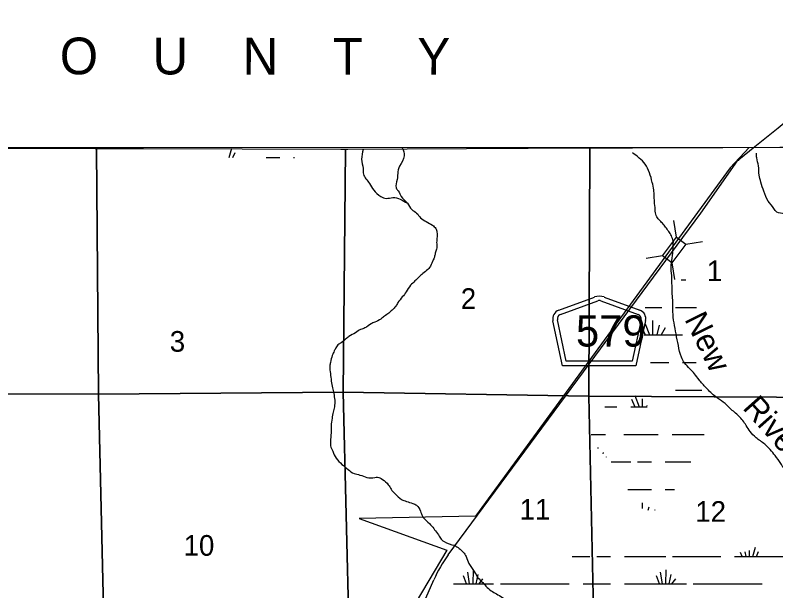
# Model space of a CAD drawing. Extents: x 380424 to 701066, y 1117407 to 1412949.
# Drawn here: x 556420 to 572980, y 1385488 to 1398029 of the extents above; entities that cross this region are included whole.
import ezdxf

# ---------------------------------------------------------------- set-up
doc = ezdxf.new("R2010")
doc.units = 0
for name, color, linetype in [('Adjacent County and State Text', 7, 'Continuous'), ('Bridges and Drawbridges County Highways', 7, 'Continuous'), ('Cities Incorporated Area', 7, 'Continuous'), ('County Boundary', 7, 'Continuous'), ('County Routes Highway Center Lines', 7, 'Continuous'), ('Narrow Canals', 7, 'Continuous'), ('Narrow River Creek and Branch and Slough', 7, 'Continuous'), ('Narrow River Creek and Branch and Slough Text', 7, 'Continuous'), ('Roadshields County Roads', 7, 'Continuous'), ('Section Lines', 7, 'Continuous'), ('Section Numbers', 7, 'Continuous'), ('Swamps', 7, 'Continuous'), ('Township  and Range lines', 7, 'Continuous')]:
    doc.layers.add(name, color=color, linetype=linetype)

msp = doc.modelspace()

# ---------------------------------------------------------------- linework, layer by layer
at = {"layer": 'Bridges and Drawbridges County Highways'}
for p, q in [((570817, 1393196), (570762, 1393554)), ((571023, 1393044), (571381, 1393098)), ((570513, 1392784), (570155, 1392730)), ((570719, 1392632), (570773, 1392274))]:
    msp.add_line(p, q, dxfattribs=at)
msp.add_lwpolyline([(570513, 1392784), (570817, 1393196), (571023, 1393044), (570719, 1392632)], close=True, dxfattribs=at)
at = {"layer": 'Cities Incorporated Area'}
msp.add_lwpolyline([(552927, 1395153), (572400, 1395149), (571985, 1394706), (566442, 1387114), (563907, 1387064), (565817, 1386371), (565148, 1385250), (563647, 1385155), (562202, 1385062), (562172, 1383244), (561217, 1383244), (561207, 1381667), (563314, 1381726), (562612, 1380496), (561637, 1380476), (561637, 1379891), (560154, 1379852), (559705, 1379305), (557462, 1379305), (555882, 1379949)], dxfattribs=at)
at = {"layer": 'County Boundary'}
msp.add_lwpolyline([(444709, 1396293), (446440, 1396285), (452102, 1396261), (457598, 1396176), (465384, 1396044), (465655, 1396044), (481571, 1395878), (501713, 1395620), (510342, 1395422), (515666, 1395275), (520926, 1395193), (525511, 1395188), (531177, 1395181), (531365, 1395181), (536977, 1395158), (542179, 1395155), (542521, 1395155), (587352, 1395146), (594829, 1395183), (611544, 1395147), (638076, 1395204)], dxfattribs=at)
at = {"layer": 'County Routes Highway Center Lines'}
msp.add_line((564507, 1383418), (565535, 1385727), dxfattribs=at)
for points in [[(572176, 1394883), (572527, 1395167), (573035, 1395577), (573869, 1396271), (574020, 1396423), (574122, 1396558), (574209, 1396736), (574473, 1397416), (574705, 1398029)], [(565848, 1386269), (571346, 1393716), (572093, 1394781), (572142, 1394847)]]:
    msp.add_lwpolyline(points, dxfattribs=at)
for centre, radius, start, end in [((572295, 1394735), 190, 128.9393, 143.7337), ((568243, 1384522), 2965, 143.8869, 155.9995)]:
    msp.add_arc(centre, radius, start, end, dxfattribs=at)
at = {"layer": 'Narrow Canals'}
msp.add_spline([(573674, 1386987), (573573, 1387536), (573537, 1387605), (573399, 1387758), (573325, 1387874), (573215, 1388048), (573088, 1388264), (572966, 1388433), (572740, 1388681), (572550, 1388824), (572423, 1388956), (572338, 1389088), (572175, 1389294), (571985, 1389462), (571837, 1389600), (571673, 1389716), (571462, 1389911), (571309, 1390085), (571209, 1390217), (571109, 1390323), (570992, 1390455), (570924, 1390576), (570860, 1390830), (570808, 1391088), (570765, 1391326), (570739, 1391568), (570739, 1391722), (570729, 1391917), (570723, 1392049), (570718, 1392228), (570713, 1392360), (570702, 1392566), (570718, 1392687), (570751, 1393102)], degree=3, dxfattribs=at)
at = {"layer": 'Narrow River Creek and Branch and Slough'}
for points in [[(564845, 1395142), (564891, 1394962), (564790, 1394741), (564748, 1394577), (564738, 1394450), (564711, 1394266), (564759, 1394200), (564822, 1394081), (564959, 1393933), (565054, 1393796), (565160, 1393717), (565244, 1393616), (565371, 1393532), (565503, 1393453), (565577, 1393384), (565603, 1393305), (565603, 1393168), (565598, 1393046), (565603, 1393009), (565582, 1392909), (565561, 1392819), (565540, 1392740), (565503, 1392661), (565440, 1392534), (565403, 1392492), (565297, 1392402), (565123, 1392239), (565028, 1392144), (564933, 1392001), (564848, 1391890), (564753, 1391769), (564706, 1391690), (564627, 1391605), (564553, 1391537), (564463, 1391474), (564379, 1391410), (564252, 1391342), (564167, 1391305), (564035, 1391215), (563940, 1391183), (563830, 1391109), (563687, 1391030), (563613, 1390972), (563518, 1390893), (563465, 1390861), (563402, 1390782), (563365, 1390713), (563323, 1390618), (563281, 1390465), (563270, 1390381), (563281, 1390223), (563302, 1390059), (563328, 1389911), (563354, 1389790), (563376, 1389642), (563370, 1389494), (563344, 1389383), (563318, 1389246), (563296, 1389082), (563296, 1388982), (563286, 1388782), (563286, 1388644), (563333, 1388528), (563407, 1388380), (563534, 1388243), (563666, 1388132), (563798, 1388043), (563925, 1388011), (564078, 1387958), (564252, 1387958), (564305, 1387963), (564415, 1387916), (564542, 1387800), (564605, 1387700), (564685, 1387605), (564832, 1387478), (564938, 1387436), (565075, 1387393), (565160, 1387351), (565244, 1387225), (565286, 1387114), (565376, 1387013), (565492, 1386897), (565571, 1386792), (565651, 1386681), (565677, 1386633), (565756, 1386559), (565988, 1386479)], [(563996, 1395104), (563962, 1394894), (563993, 1394688), (564004, 1394567), (564131, 1394366), (564226, 1394218), (564379, 1394081), (564495, 1394039), (564643, 1394055), (564959, 1393933)], [(570751, 1393102), (570707, 1393221), (570649, 1393316), (570581, 1393411), (570512, 1393495), (570438, 1393574), (570375, 1393664), (570354, 1393791), (570338, 1393975), (570333, 1394097), (570322, 1394223), (570290, 1394387), (570135, 1394784), (569858, 1395033)], [(573553, 1393302), (573484, 1393474), (573421, 1393553), (573304, 1393638), (573167, 1393701), (573004, 1393738), (572940, 1393817), (572814, 1393981), (572719, 1394192), (572655, 1394392), (572618, 1394545), (572602, 1394746), (572565, 1394920), (572563, 1395024)], [(565988, 1386479), (566173, 1386332), (566236, 1386232), (566295, 1386084), (566416, 1385910), (566495, 1385773), (566601, 1385667), (566669, 1385588), (566785, 1385488)], [(566785, 1385488), (566896, 1385419), (567028, 1385345), (567128, 1385266), (567414, 1385192)]]:
    msp.add_spline(points, degree=3, dxfattribs=at)
at = {"layer": 'Roadshields County Roads'}
for p, q in [((568254, 1391603), (569034, 1391889)), ((568289, 1391509), (569103, 1391808)), ((569172, 1391808), (569984, 1391510)), ((569241, 1391889), (570019, 1391604)), ((568338, 1390391), (568128, 1391373)), ((568419, 1390491), (568226, 1391394)), ((570048, 1391395), (569854, 1390491)), ((570145, 1391374), (569935, 1390391)), ((569854, 1390491), (568419, 1390491)), ((569935, 1390391), (568338, 1390391))]:
    msp.add_line(p, q, dxfattribs=at)
for centre, radius, start, end in [((569137, 1391608), 300, 69.8262, 110.1722), ((569137, 1391714), 100, 69.8262, 110.1722), ((568323, 1391415), 200, 110.1722, 192.0991), ((569950, 1391416), 200, 347.8993, 69.8262), ((568323, 1391415), 100, 110.1722, 192.0991), ((569950, 1391416), 100, 347.8993, 69.8262)]:
    msp.add_arc(centre, radius, start, end, dxfattribs=at)
at = {"layer": 'Section Lines'}
for points in [[(558171, 1395124), (558187, 1395113), (558230, 1389773), (558225, 1389773), (552883, 1389777), (552921, 1395136), (552921, 1395136), (553022, 1395136), (553196, 1395136)], [(563609, 1395113), (563609, 1395095), (563557, 1389818), (558230, 1389773), (558187, 1395113), (558171, 1395124), (558186, 1395124), (559211, 1395122), (563513, 1395113), (563547, 1395113), (563559, 1395113)], [(568934, 1395137), (568907, 1389740), (568907, 1389727), (563557, 1389818), (563609, 1395095), (563609, 1395113), (563664, 1395113), (566249, 1395125)], [(574307, 1395161), (574360, 1389703), (568907, 1389727), (568907, 1389740), (568934, 1395137), (569344, 1395139), (569602, 1395140), (569858, 1395141), (569858, 1395141), (569860, 1395141), (571825, 1395150)], [(558230, 1389773), (558354, 1384481), (558354, 1384475), (558342, 1384475), (553028, 1384482), (552883, 1389777), (558225, 1389773)], [(563557, 1389818), (563690, 1384473), (558354, 1384475), (558354, 1384481), (558230, 1389773)], [(568907, 1389727), (569028, 1384386), (569020, 1384386), (563690, 1384473), (563557, 1389818)], [(574360, 1389703), (574390, 1384337), (574390, 1384328), (569028, 1384386), (568907, 1389727)]]:
    msp.add_lwpolyline(points, close=True, dxfattribs=at)
at = {"layer": 'Swamps'}
for p, q in [((561080, 1394931), (561139, 1395135)), ((561157, 1394931), (561206, 1395040)), ((561882, 1394931), (562182, 1394931)), ((570798, 1391663), (571250, 1391663)), ((570136, 1391303), (570230, 1391063)), ((570296, 1391374), (570296, 1391063)), ((570441, 1391278), (570388, 1391063)), ((570574, 1391217), (570484, 1391063)), ((570116, 1391063), (570951, 1391063)), ((570948, 1390463), (571244, 1390463)), ((569841, 1389663), (569912, 1389497)), ((569672, 1388897), (570422, 1388897)), ((570722, 1388897), (571172, 1388897)), ((569972, 1388297), (570272, 1388297)), ((572558, 1386238), (572606, 1386347)), ((569083, 1386238), (569383, 1386238)), ((569683, 1386238), (570283, 1386238)), ((570283, 1386238), (570583, 1386238)), ((570733, 1386238), (571783, 1386238)), ((572083, 1386238), (573133, 1386238)), ((566389, 1385638), (566395, 1385942)), ((570589, 1385638), (570595, 1385942)), ((566248, 1385639), (566182, 1385812)), ((566311, 1385638), (566271, 1385891)), ((566456, 1385638), (566499, 1385844)), ((570448, 1385639), (570382, 1385812)), ((570511, 1385638), (570471, 1385891)), ((570656, 1385638), (570699, 1385844)), ((566083, 1385638), (566833, 1385638)), ((566518, 1385637), (566602, 1385751)), ((566983, 1385638), (568483, 1385638)), ((568783, 1385638), (569383, 1385638)), ((569683, 1385638), (570283, 1385638)), ((570283, 1385638), (571033, 1385638)), ((570718, 1385637), (570802, 1385751)), ((571183, 1385638), (572683, 1385638))]:
    msp.add_line(p, q, dxfattribs=at)
for points in [[(562482, 1394931), (562498, 1394931)], [(570921, 1392263), (571020, 1392263)], [(570139, 1391663), (570498, 1391663)], [(570102, 1391146), (570138, 1391063)], [(570250, 1390463), (570648, 1390463)], [(569908, 1389743), (570005, 1389497)], [(570798, 1389863), (571368, 1389863)], [(570071, 1389674), (570071, 1389497)], [(569261, 1389497), (569522, 1389497)], [(569822, 1389497), (570181, 1389497)], [(570169, 1389523), (570162, 1389497)], [(568962, 1388897), (569272, 1388897)], [(571172, 1388897), (571420, 1388897)], [(569109, 1388588), (569111, 1388613)], [(569220, 1388472), (569228, 1388501)], [(569293, 1388399), (569296, 1388406)], [(569393, 1388297), (569822, 1388297)], [(570572, 1388297), (571127, 1388297)], [(569756, 1387697), (570272, 1387697)], [(570572, 1387697), (570771, 1387697)], [(570071, 1387408), (570071, 1387281)], [(570216, 1387312), (570196, 1387234)], [(570349, 1387251), (570340, 1387236)], [(572481, 1386238), (572539, 1386442)], [(572248, 1386238), (572215, 1386326)], [(572333, 1386238), (572315, 1386339)], [(572404, 1386238), (572411, 1386364)], [(568543, 1386238), (568933, 1386238)], [(565966, 1385638), (566083, 1385638)]]:
    msp.add_lwpolyline(points, dxfattribs=at)
at = {"layer": 'Township  and Range lines'}
for p, q in [((553196, 1395136), (558171, 1395124)), ((558171, 1395124), (558186, 1395124)), ((558186, 1395124), (559211, 1395122)), ((559211, 1395122), (563513, 1395113)), ((563513, 1395113), (563547, 1395113)), ((563547, 1395113), (563559, 1395113)), ((563559, 1395113), (563609, 1395113)), ((563609, 1395113), (563664, 1395113)), ((563664, 1395113), (566249, 1395125)), ((566249, 1395125), (568934, 1395137)), ((568934, 1395137), (569344, 1395139)), ((569344, 1395139), (569602, 1395140)), ((569602, 1395140), (569858, 1395141)), ((569858, 1395141), (569858, 1395141)), ((569858, 1395141), (569860, 1395141)), ((569860, 1395141), (571825, 1395150)), ((571825, 1395150), (574307, 1395161))]:
    msp.add_line(p, q, dxfattribs=at)

# ---------------------------------------------------------------- texts
at = {"layer": 'Adjacent County and State Text'}
msp.add_text('C    O    U    N    T    Y', height=800, rotation=359.9221, dxfattribs=at).set_placement((555429, 1396745))
at = {"layer": 'Narrow River Creek and Branch and Slough Text'}
for s, rotation, p in [('New', 296.1625, (570982, 1391408)), ('River', 311.6337, (572239, 1389464))]:
    msp.add_text(s, height=500, rotation=rotation, dxfattribs=at).set_placement(p)
at = {"layer": 'Roadshields County Roads'}
msp.add_text('579', height=680, rotation=359.9992, dxfattribs=at).set_placement((568629, 1390810))
at = {"layer": 'Section Numbers'}
for s, p in [('1', (571478, 1392235)), ('2', (566121, 1391630)), ('3', (559785, 1390697)), ('11', (567400, 1387037)), ('12', (571227, 1386991)), ('10', (560086, 1386252))]:
    msp.add_text(s, height=450, dxfattribs=at).set_placement(p)

doc.saveas('drawing.dxf')
